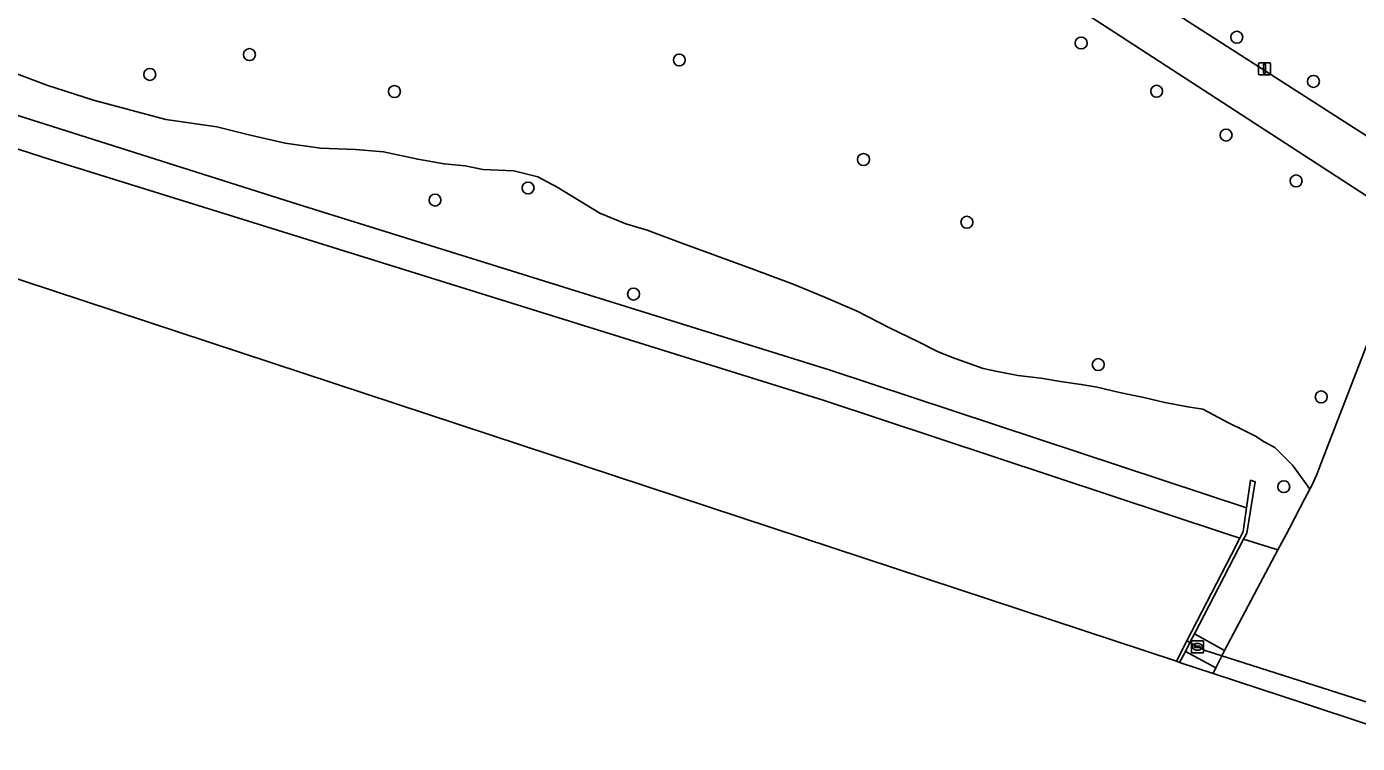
# Model space of a CAD drawing. Extents: x 162184 to 163154, y 385507 to 386516.
# Drawn here: x 162478.2 to 162587.2, y 385572.3 to 385631 of the extents above; entities that cross this region are included whole.
import ezdxf

# ---------------------------------------------------------------- set-up
doc = ezdxf.new("R2010")
doc.units = 0
for name, color, linetype in [('IMGEO_Boom', 7, 'Continuous'), ('IMGEO_Duiker', 7, 'Continuous'), ('IMGEO_Groenvoorziening', 7, 'Continuous'), ('IMGEO_Lichtmast', 7, 'Continuous'), ('IMGEO_Muur', 7, 'Continuous'), ('IMGEO_Oever', 7, 'Continuous'), ('IMGEO_Rioolput', 7, 'Continuous'), ('IMGEO_Terreindeel_open', 7, 'Continuous'), ('IMGEO_Terreindeel_zand', 7, 'Continuous'), ('IMGEO_Voetpad_open', 7, 'Continuous'), ('IMGEO_Waterloop', 7, 'Continuous')]:
    doc.layers.add(name, color=color, linetype=linetype)

msp = doc.modelspace()

# ---------------------------------------------------------------- linework, layer by layer
at = {"layer": 'IMGEO_Boom'}
for centre in [(162564.58, 385629.63), (162577.32, 385630.1), (162496.49, 385628.68), (162531.68, 385628.24), (162488.33, 385627.06), (162583.6, 385626.49), (162508.36, 385625.66), (162570.76, 385625.68), (162576.44, 385622.09), (162546.76, 385620.09), (162519.3, 385617.76), (162582.18, 385618.34), (162511.68, 385616.77), (162555.22, 385614.95), (162527.93, 385609.07), (162565.98, 385603.3), (162584.23, 385600.65), (162581.17, 385593.3)]:
    msp.add_circle(centre, 0.489, dxfattribs=at)
at = {"layer": 'IMGEO_Duiker'}
msp.add_lwpolyline([(162573.24, 385580.68), (162573.49, 385580.54), (162574.73, 385579.89), (162592.02, 385574.38), (162593.41, 385573.58), (162593.76, 385573.38)], dxfattribs=at)
at = {"layer": 'IMGEO_Groenvoorziening'}
for points in [[(162589.57, 385616.05), (162545.17, 385644.9), (162522.99, 385660.04), (162509.79, 385669.86), (162500, 385677.48), (162489.16, 385686.52), (162482.08, 385694.09), (162479.35, 385697.3), (162473.36, 385698.34)], [(162551.66, 385645.32), (162592.87, 385618.87)], [(162461.82, 385628.67), (162500.49, 385616.41), (162543.95, 385602.88), (162578.12, 385591.56), (162578.45, 385593.83), (162578.83, 385593.71), (162578.14, 385589.5), (162578.01, 385589.25), (162577.88, 385588.99), (162580.69, 385588.13), (162581.36, 385589.39), (162581.63, 385589.9), (162582.9, 385592.32), (162583.31, 385593.09), (162582.83, 385593.76), (162581.88, 385595.05), (162580.44, 385596.5), (162579.56, 385596.96), (162578.85, 385597.45), (162577.93, 385597.91), (162576.64, 385598.53), (162574.53, 385599.65), (162573.32, 385599.83), (162571.44, 385600.2), (162569.7, 385600.6), (162567.72, 385601.02), (162565.89, 385601.45), (162564.59, 385601.67), (162562.88, 385601.92), (162561.28, 385602.18), (162559.4, 385602.41), (162557.73, 385602.72), (162556.55, 385602.97), (162553.96, 385603.91), (162552.83, 385604.38), (162551.2, 385605.18), (162548.9, 385606.32), (162546.24, 385607.66), (162543.52, 385608.85), (162541.01, 385609.87), (162537.56, 385611.17), (162531.9, 385613.25), (162529.05, 385614.3), (162527.3, 385614.83), (162525.18, 385615.7), (162521.68, 385617.83), (162520.11, 385618.68), (162518.12, 385619.17), (162515.6, 385619.26), (162514.16, 385619.57), (162512.42, 385619.73), (162510.27, 385620.11), (162507.45, 385620.72), (162505.17, 385620.9), (162502.3, 385621.01), (162499.4, 385621.42), (162496.34, 385622.15), (162493.83, 385622.76), (162489.64, 385623.36), (162483.73, 385624.96), (162479.91, 385626.19), (162477.08, 385627.23)], [(162477.08, 385627.23), (162479.91, 385626.19), (162483.73, 385624.96), (162489.64, 385623.36), (162493.83, 385622.76), (162496.34, 385622.15), (162499.4, 385621.42), (162502.3, 385621.01), (162505.17, 385620.9), (162507.45, 385620.72), (162510.27, 385620.11), (162512.42, 385619.73), (162514.16, 385619.57), (162515.6, 385619.26), (162518.12, 385619.17), (162520.11, 385618.68), (162521.68, 385617.83), (162525.18, 385615.7), (162527.3, 385614.83), (162529.05, 385614.3), (162531.9, 385613.25), (162537.56, 385611.17), (162541.01, 385609.87), (162543.52, 385608.85), (162546.24, 385607.66), (162548.9, 385606.32), (162551.2, 385605.18), (162552.83, 385604.38), (162553.96, 385603.91), (162556.55, 385602.97), (162557.73, 385602.72), (162559.4, 385602.41), (162561.28, 385602.18), (162562.88, 385601.92), (162564.59, 385601.67), (162565.89, 385601.45), (162567.72, 385601.02), (162569.7, 385600.6), (162571.44, 385600.2), (162573.32, 385599.83), (162574.53, 385599.65), (162576.64, 385598.53), (162577.93, 385597.91), (162578.85, 385597.45), (162579.56, 385596.96), (162580.44, 385596.5), (162581.88, 385595.05), (162582.83, 385593.76), (162583.31, 385593.09), (162583.47, 385593.4), (162583.88, 385594.29), (162584.2, 385595.17), (162588.49, 385606.25)]]:
    msp.add_lwpolyline(points, dxfattribs=at)
for points in [[(162580.69, 385588.13), (162577.88, 385588.99), (162573.85, 385581.24), (162576.32, 385579.88)], [(162572.64, 385578.91), (162575.38, 385578.01), (162575.38, 385578.01), (162575.61, 385578.46), (162573.11, 385579.81), (162572.64, 385578.91)]]:
    msp.add_lwpolyline(points, close=True, dxfattribs=at)
at = {"layer": 'IMGEO_Lichtmast'}
for p, q in [((162579.1, 385627.12), (162579.1, 385627.92)), ((162579.1, 385627.92), (162579.1, 385627.12)), ((162579.2, 385628.02), (162579.99, 385628.02)), ((162579.99, 385628.02), (162579.2, 385628.02)), ((162580.09, 385627.92), (162580.09, 385627.12)), ((162580.09, 385627.12), (162580.09, 385627.92)), ((162579.99, 385627.02), (162579.2, 385627.02)), ((162579.2, 385627.02), (162579.99, 385627.02))]:
    msp.add_line(p, q, dxfattribs=at)
msp.add_lwpolyline([(162579.52, 385627.9), (162579.67, 385627.9), (162579.67, 385627.15), (162579.52, 385627.15), (162579.52, 385627.9)], dxfattribs=at)
for centre, start, end in [((162579.2, 385627.92), 90, 180), ((162579.2, 385627.92), 90, 180), ((162579.99, 385627.92), 0, 90), ((162579.99, 385627.92), 360, 90), ((162579.2, 385627.12), 180, 270), ((162579.2, 385627.12), 180, 270), ((162579.99, 385627.12), 270, 0), ((162579.99, 385627.12), 270, 0)]:
    msp.add_arc(centre, 0.1, start, end, dxfattribs=at)
at = {"layer": 'IMGEO_Muur'}
msp.add_lwpolyline([(162572.64, 385578.91), (162572.64, 385578.91), (162573.11, 385579.81), (162573.49, 385580.54), (162573.85, 385581.24), (162577.88, 385588.99), (162578.01, 385589.25), (162578.14, 385589.5), (162578.83, 385593.71), (162578.45, 385593.83), (162578.12, 385591.56), (162577.84, 385589.63), (162577.56, 385589.09), (162576.88, 385587.76), (162573.24, 385580.68), (162572.38, 385579), (162572.38, 385579)], close=True, dxfattribs=at)
at = {"layer": 'IMGEO_Oever'}
msp.add_lwpolyline([(162543.95, 385602.88), (162500.49, 385616.41), (162461.82, 385628.67), (162460.94, 385626.3), (162480.16, 385620.09), (162500, 385613.91), (162543.46, 385600.38), (162576.4, 385589.48), (162577.56, 385589.09), (162577.84, 385589.63), (162578.12, 385591.56)], close=True, dxfattribs=at)
at = {"layer": 'IMGEO_Rioolput'}
for p, q in [((162573.6, 385579.76), (162573.6, 385580.61)), ((162573.67, 385580.69), (162574.52, 385580.69)), ((162573.85, 385580.18), (162573.85, 385580.19)), ((162574.29, 385580.14), (162573.89, 385580.14)), ((162573.9, 385580.23), (162574.29, 385580.23)), ((162574.08, 385580.47), (162574.11, 385580.47)), ((162574.11, 385579.91), (162574.08, 385579.91)), ((162574.34, 385580.19), (162574.34, 385580.18)), ((162574.6, 385580.61), (162574.6, 385579.76)), ((162574.52, 385579.69), (162573.67, 385579.69))]:
    msp.add_line(p, q, dxfattribs=at)
for points in [[(162573.6, 385579.76), (162573.6, 385580.61)], [(162573.67, 385580.69), (162574.52, 385580.69)], [(162574.6, 385580.61), (162574.6, 385579.76)], [(162574.52, 385579.69), (162573.67, 385579.69)]]:
    msp.add_lwpolyline(points, dxfattribs=at)
for centre, radius, start, end in [((162573.67, 385580.61), 0.0765, 91.552, 178.448), ((162573.67, 385580.61), 0.0765, 91.552, 178.448), ((162573.67, 385579.76), 0.0765, 181.552, 268.448), ((162573.67, 385579.76), 0.0765, 181.552, 268.448), ((162573.89, 385580.19), 0.0403, 85.8775, 175.7526), ((162573.89, 385580.18), 0.0366, 178.938, 274.7102), ((162574.3, 385580.19), 0.0386, 1.7309, 96.639), ((162574.3, 385580.19), 0.043, 264.8664, 352.4533), ((162574.52, 385580.61), 0.0765, 1.552, 88.448), ((162574.52, 385580.61), 0.0765, 1.552, 88.448), ((162574.52, 385579.76), 0.0765, 271.552, 358.448), ((162574.52, 385579.76), 0.0765, 271.552, 358.448)]:
    msp.add_arc(centre, radius, start, end, dxfattribs=at)
for centre, major_axis, ratio, start_param, end_param in [((162574.08, 385580.19), (-0.387, 0.002), 0.722429, 4.712389, 7.853982), ((162574.11, 385580.19), (-0.39, 0.002), 0.717154, 1.570796, 4.712389)]:
    msp.add_ellipse(centre, major_axis=major_axis, ratio=ratio, start_param=start_param, end_param=end_param, dxfattribs=at)
at = {"layer": 'IMGEO_Terreindeel_open'}
msp.add_lwpolyline([(162576.32, 385579.88), (162573.85, 385581.24), (162573.49, 385580.54), (162573.11, 385579.81), (162575.61, 385578.46)], close=True, dxfattribs=at)
at = {"layer": 'IMGEO_Terreindeel_zand'}
for points in [[(162588.49, 385606.25), (162584.2, 385595.17), (162583.88, 385594.29), (162583.47, 385593.4), (162583.31, 385593.09), (162582.9, 385592.32), (162581.63, 385589.9), (162581.36, 385589.39), (162580.69, 385588.13), (162576.32, 385579.88), (162575.61, 385578.46), (162575.38, 385578.01), (162575.38, 385578.01)], [(162575.38, 385578.01), (162582.94, 385575.52), (162592.75, 385572.28), (162593.03, 385572.83), (162589.93, 385574.48), (162590.82, 385576.18), (162592.64, 385579.77), (162590.88, 385580.81), (162593.68, 385584.75), (162595.9, 385587.87), (162597.12, 385589.59)]]:
    msp.add_lwpolyline(points, dxfattribs=at)
at = {"layer": 'IMGEO_Voetpad_open'}
msp.add_lwpolyline([(162592.87, 385618.87), (162551.66, 385645.32), (162529.14, 385660.66), (162515.1, 385670.83), (162506.14, 385677.65), (162500, 385682.63), (162490.93, 385690.51), (162488.1, 385693.63), (162486.02, 385696.15), (162479.35, 385697.3), (162482.08, 385694.09), (162489.16, 385686.52), (162500, 385677.48), (162509.79, 385669.86), (162522.99, 385660.04), (162545.17, 385644.9), (162589.57, 385616.05)], dxfattribs=at)
at = {"layer": 'IMGEO_Waterloop'}
msp.add_lwpolyline([(162572.38, 385579), (162572.38, 385579), (162573.24, 385580.68), (162576.88, 385587.76), (162577.56, 385589.09), (162576.4, 385589.48), (162543.46, 385600.38), (162500, 385613.91), (162480.16, 385620.09), (162460.94, 385626.3), (162460.83, 385624.79), (162460.24, 385616.6), (162460.23, 385616.48), (162460.07, 385614.33), (162470.17, 385612.73)], close=True, dxfattribs=at)

doc.saveas('drawing.dxf')
